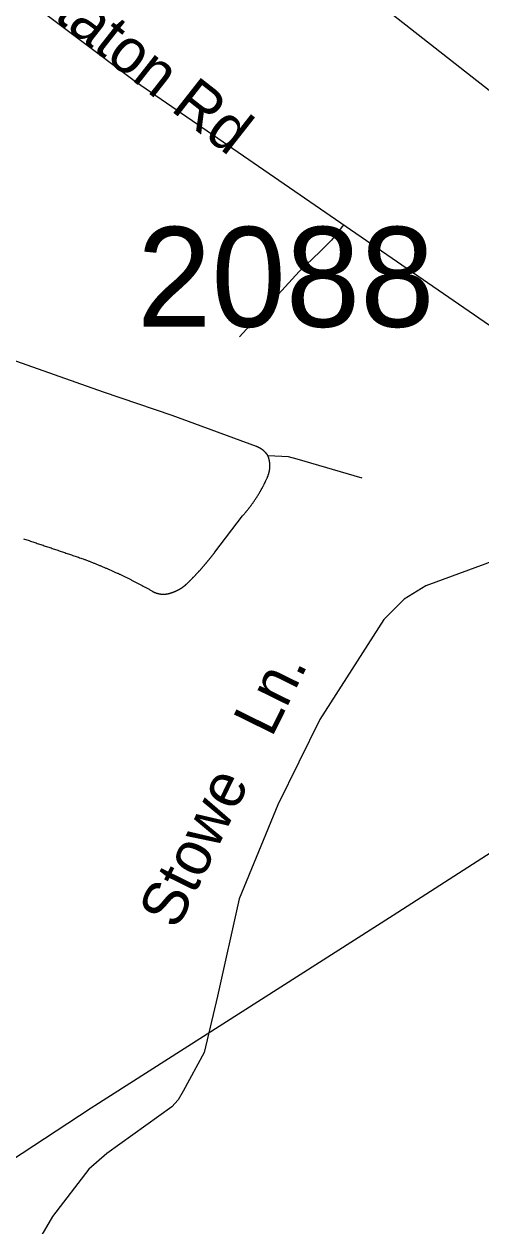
# Model space of a CAD drawing. Extents: x 1268485 to 1426702, y 514839 to 616766.
# Drawn here: x 1383214 to 1383889, y 564227 to 566004 of the extents above; entities that cross this region are included whole.
import ezdxf

# ---------------------------------------------------------------- set-up
doc = ezdxf.new("R2010")
doc.units = 0
for name, color, linetype in [('Old_Level_11', 7, 'Continuous'), ('Old_Level_32', 7, 'Continuous'), ('Old_Level_35', 7, 'Continuous'), ('Old_Level_56', 7, 'Continuous'), ('Old_Level_8', 7, 'Continuous')]:
    doc.layers.add(name, color=color, linetype=linetype)

msp = doc.modelspace()

# ---------------------------------------------------------------- linework, layer by layer
at = {"layer": 'Old_Level_32'}
for points in [[(1383225.576, 566454.302), (1383369.484, 566325.726), (1383521.291, 566201.626), (1383711.693, 566054.867), (1383985.005, 565840.128), (1384246.73, 565597.075)], [(1382953.524, 566232.78), (1383110.56, 566120.247), (1383378.432, 565918.559), (1383976.756, 565506.572), (1384121.821, 565391.533)], [(1384121.821, 565391.533), (1384075.694, 565334.815), (1383990.339, 565242.648), (1383894.315, 565205.283), (1383807.182, 565173.257), (1383775.174, 565153.685), (1383744.944, 565123.437), (1383650.698, 564975.757), (1383588.46, 564849.429), (1383531.557, 564710.646), (1383499.549, 564566.525), (1383479.988, 564483.256), (1383448.857, 564426.441), (1383441.451, 564413.475), (1383431.976, 564403.188), (1383335.952, 564334.152), (1383309.278, 564311.022), (1383255.931, 564241.274), (1383191.915, 564131.316), (1383176.678, 564114.884), (1383167.422, 564101.918), (1383135.777, 564068.633), (1383013.305, 563965.96), (1382867.661, 563833.48)]]:
    msp.add_lwpolyline(points, dxfattribs=at)
at = {"layer": 'Old_Level_35'}
msp.add_line((1383495.737, 565223.249), (1383536.542, 565276.768), dxfattribs=at)
for points in [[(1383686.127, 565707.633), (1383667.673, 565684.36), (1383650.756, 565667.187), (1383619.896, 565638.12), (1383532.031, 565541.182)], [(1383557.252, 565379.14), (1383432.786, 565424.918), (1383331.08, 565459.417), (1383145.713, 565525.291)], [(1383574.272, 565365.299), (1383574.169, 565365.504), (1383573.964, 565365.709), (1383573.861, 565365.863), (1383573.759, 565366.068), (1383573.656, 565366.273), (1383573.451, 565366.426), (1383573.349, 565366.631), (1383573.246, 565366.836), (1383573.144, 565366.991), (1383573.041, 565367.196), (1383572.836, 565367.401), (1383572.734, 565367.554), (1383572.631, 565367.759), (1383572.529, 565367.862), (1383572.426, 565368.067), (1383572.221, 565368.272), (1383572.016, 565368.426), (1383571.913, 565368.631), (1383571.708, 565368.836), (1383571.606, 565368.939), (1383571.503, 565369.144), (1383571.401, 565369.297), (1383571.298, 565369.502), (1383570.991, 565369.605), (1383570.888, 565369.81), (1383570.786, 565370.015), (1383570.581, 565370.117), (1383570.478, 565370.322), (1383570.273, 565370.477), (1383570.171, 565370.63), (1383569.965, 565370.835), (1383569.863, 565370.989), (1383569.658, 565371.143), (1383569.453, 565371.297), (1383569.35, 565371.45), (1383569.145, 565371.604), (1383569.043, 565371.758), (1383568.838, 565371.963), (1383568.735, 565372.065), (1383568.53, 565372.27), (1383568.325, 565372.373), (1383568.223, 565372.578), (1383568.017, 565372.68), (1383567.915, 565372.835), (1383567.71, 565372.988), (1383567.505, 565373.142), (1383567.402, 565373.245), (1383567.095, 565373.45), (1383566.992, 565373.552), (1383566.89, 565373.706), (1383566.582, 565373.86), (1383566.48, 565374.013), (1383566.275, 565374.116), (1383566.172, 565374.27), (1383565.967, 565374.373), (1383565.762, 565374.578), (1383565.659, 565374.68), (1383565.352, 565374.833), (1383565.249, 565374.936), (1383565.044, 565375.039), (1383564.839, 565375.193), (1383564.634, 565375.295), (1383564.532, 565375.449), (1383564.224, 565375.551), (1383564.121, 565375.705), (1383563.916, 565375.808), (1383563.711, 565375.961), (1383563.506, 565376.064), (1383563.404, 565376.166), (1383563.096, 565376.321), (1383562.994, 565376.423), (1383562.789, 565376.526), (1383562.584, 565376.628), (1383562.379, 565376.731), (1383562.173, 565376.884), (1383561.968, 565376.987), (1383561.763, 565377.038), (1383561.661, 565377.192), (1383561.353, 565377.294), (1383561.148, 565377.397), (1383561.046, 565377.499), (1383560.738, 565377.602), (1383560.636, 565377.704), (1383560.328, 565377.807), (1383560.123, 565377.858), (1383560.02, 565378.012), (1383559.713, 565378.114), (1383559.508, 565378.166), (1383559.405, 565378.269), (1383559.098, 565378.371), (1383558.995, 565378.422), (1383558.79, 565378.576), (1383558.483, 565378.627), (1383558.38, 565378.729), (1383558.175, 565378.832), (1383557.867, 565378.884), (1383557.765, 565378.935), (1383557.457, 565379.089), (1383557.252, 565379.14)], [(1383573.964, 565335.618), (1383574.169, 565335.925), (1383574.272, 565336.181), (1383574.374, 565336.489), (1383574.374, 565336.745), (1383574.477, 565337.053), (1383574.579, 565337.361), (1383574.784, 565337.617), (1383574.887, 565337.924), (1383574.887, 565338.232), (1383574.989, 565338.488), (1383575.092, 565338.796), (1383575.297, 565339.104), (1383575.297, 565339.359), (1383575.399, 565339.667), (1383575.502, 565340.026), (1383575.502, 565340.334), (1383575.604, 565340.539), (1383575.604, 565340.897), (1383575.707, 565341.205), (1383575.912, 565341.513), (1383575.912, 565341.769), (1383576.015, 565342.077), (1383576.015, 565342.384), (1383576.117, 565342.692), (1383576.117, 565343), (1383576.22, 565343.307), (1383576.22, 565343.563), (1383576.22, 565343.871), (1383576.425, 565344.178), (1383576.425, 565344.486), (1383576.527, 565344.793), (1383576.527, 565345.101), (1383576.527, 565345.358), (1383576.63, 565345.665), (1383576.63, 565346.024), (1383576.63, 565346.331), (1383576.63, 565346.639), (1383576.732, 565346.946), (1383576.732, 565347.254), (1383576.732, 565347.562), (1383576.732, 565347.818), (1383576.732, 565348.126), (1383576.835, 565348.433), (1383576.835, 565348.741), (1383576.835, 565349.049), (1383576.835, 565349.356), (1383576.835, 565349.664), (1383576.835, 565350.022), (1383576.835, 565350.33), (1383576.835, 565350.637), (1383576.835, 565350.945), (1383576.835, 565351.202), (1383576.835, 565351.509), (1383576.835, 565351.817), (1383576.835, 565352.124), (1383576.835, 565352.432), (1383576.835, 565352.74), (1383576.835, 565353.047), (1383576.732, 565353.355), (1383576.732, 565353.713), (1383576.732, 565354.021), (1383576.732, 565354.226), (1383576.732, 565354.585), (1383576.63, 565354.893), (1383576.63, 565355.2), (1383576.63, 565355.508), (1383576.63, 565355.815), (1383576.527, 565356.123), (1383576.527, 565356.43), (1383576.527, 565356.686), (1383576.425, 565356.994), (1383576.425, 565357.302), (1383576.425, 565357.609), (1383576.22, 565357.917), (1383576.22, 565358.276), (1383576.117, 565358.481), (1383576.117, 565358.789), (1383576.015, 565359.147), (1383576.015, 565359.455), (1383575.912, 565359.762), (1383575.912, 565360.019), (1383575.707, 565360.326), (1383575.707, 565360.634), (1383575.604, 565360.942), (1383575.502, 565361.249), (1383575.502, 565361.505), (1383575.399, 565361.813), (1383575.297, 565362.12), (1383575.297, 565362.377), (1383575.092, 565362.685), (1383574.989, 565362.992), (1383574.989, 565363.248), (1383574.887, 565363.556), (1383574.784, 565363.863), (1383574.579, 565364.12), (1383574.579, 565364.428), (1383574.477, 565364.735), (1383574.374, 565364.991), (1383574.272, 565365.299)], [(1383712.989, 565332.644), (1383616.922, 565360.737), (1383604.517, 565364.068), (1383574.272, 565365.299)], [(1383536.542, 565276.768), (1383536.952, 565277.229), (1383537.465, 565277.793), (1383537.875, 565278.306), (1383538.387, 565278.869), (1383538.9, 565279.382), (1383539.413, 565279.946), (1383539.72, 565280.51), (1383540.233, 565281.022), (1383540.746, 565281.586), (1383541.156, 565282.15), (1383541.668, 565282.612), (1383542.078, 565283.175), (1383542.488, 565283.74), (1383543.001, 565284.252), (1383543.411, 565284.816), (1383543.924, 565285.38), (1383544.231, 565285.943), (1383544.744, 565286.508), (1383545.154, 565287.071), (1383545.667, 565287.636), (1383545.974, 565288.199), (1383546.487, 565288.712), (1383546.897, 565289.276), (1383547.41, 565289.789), (1383547.717, 565290.352), (1383548.23, 565291.019), (1383548.64, 565291.582), (1383549.05, 565292.147), (1383549.46, 565292.71), (1383549.87, 565293.274), (1383550.383, 565293.838), (1383550.793, 565294.351), (1383551.101, 565294.915), (1383551.511, 565295.581), (1383552.023, 565296.145), (1383552.331, 565296.709), (1383552.741, 565297.273), (1383553.151, 565297.888), (1383553.664, 565298.452), (1383553.971, 565299.016), (1383554.382, 565299.631), (1383554.792, 565300.195), (1383555.099, 565300.81), (1383555.612, 565301.374), (1383556.022, 565301.989), (1383556.33, 565302.553), (1383556.74, 565303.168), (1383557.15, 565303.732), (1383557.457, 565304.398), (1383557.867, 565304.962), (1383558.278, 565305.578), (1383558.585, 565306.141), (1383558.995, 565306.756), (1383559.405, 565307.371), (1383559.713, 565307.936), (1383560.123, 565308.551), (1383560.533, 565309.166), (1383560.841, 565309.729), (1383561.251, 565310.396), (1383561.661, 565311.011), (1383561.866, 565311.627), (1383562.276, 565312.19), (1383562.584, 565312.805), (1383562.994, 565313.42), (1383563.404, 565314.087), (1383563.609, 565314.702), (1383564.019, 565315.318), (1383564.327, 565315.933), (1383564.737, 565316.496), (1383565.044, 565317.111), (1383565.352, 565317.726), (1383565.762, 565318.393), (1383566.172, 565319.008), (1383566.377, 565319.624), (1383566.787, 565320.239), (1383566.992, 565320.854), (1383567.402, 565321.572), (1383567.71, 565322.187), (1383568.017, 565322.802), (1383568.325, 565323.417), (1383568.633, 565324.083), (1383569.043, 565324.698), (1383569.248, 565325.313), (1383569.658, 565325.929), (1383569.863, 565326.646), (1383570.273, 565327.261), (1383570.478, 565327.877), (1383570.888, 565328.492), (1383571.093, 565329.209), (1383571.401, 565329.825), (1383571.708, 565330.44), (1383572.016, 565331.055), (1383572.221, 565331.773), (1383572.631, 565332.388), (1383572.836, 565333.055), (1383573.144, 565333.67), (1383573.349, 565334.336), (1383573.759, 565335.003), (1383573.964, 565335.618)], [(1383212.97, 565242.934), (1383214.713, 565242.37), (1383216.353, 565241.806), (1383218.096, 565241.242), (1383219.737, 565240.679), (1383221.479, 565240.114), (1383223.222, 565239.551), (1383224.863, 565238.986), (1383226.606, 565238.423), (1383228.246, 565237.808), (1383229.989, 565237.244), (1383231.63, 565236.68), (1383233.372, 565236.116), (1383235.013, 565235.552), (1383236.756, 565234.988), (1383238.396, 565234.424), (1383240.139, 565233.86), (1383241.882, 565233.297), (1383243.523, 565232.682), (1383245.265, 565232.117), (1383246.906, 565231.554), (1383248.649, 565230.989), (1383250.289, 565230.426), (1383252.032, 565229.862), (1383253.673, 565229.298), (1383255.416, 565228.683), (1383256.953, 565228.119), (1383258.799, 565227.555), (1383260.337, 565226.991), (1383262.08, 565226.427), (1383263.72, 565225.863), (1383265.463, 565225.248), (1383267.104, 565224.685), (1383268.846, 565224.12), (1383270.589, 565223.557), (1383272.23, 565222.992), (1383273.973, 565222.377), (1383275.613, 565221.814), (1383277.356, 565221.249), (1383278.997, 565220.686), (1383280.74, 565220.122), (1383282.38, 565219.507), (1383284.123, 565218.943), (1383285.763, 565218.379), (1383287.506, 565217.815), (1383289.147, 565217.251), (1383290.89, 565216.636), (1383292.53, 565216.072), (1383294.273, 565215.508), (1383295.913, 565214.945), (1383297.656, 565214.329), (1383299.297, 565213.765), (1383301.04, 565213.202)], [(1383453.906, 565176.087), (1383454.419, 565176.497), (1383454.726, 565176.958), (1383455.239, 565177.368), (1383455.751, 565177.83), (1383456.162, 565178.24), (1383456.674, 565178.701), (1383457.084, 565179.111), (1383457.494, 565179.624), (1383458.007, 565180.086), (1383458.52, 565180.496), (1383458.827, 565180.957), (1383459.34, 565181.367), (1383459.75, 565181.879), (1383460.263, 565182.29), (1383460.775, 565182.751), (1383461.083, 565183.212), (1383461.595, 565183.674), (1383462.006, 565184.135), (1383462.518, 565184.545), (1383463.031, 565185.007), (1383463.338, 565185.52), (1383463.851, 565185.93), (1383464.261, 565186.391), (1383464.774, 565186.852), (1383465.081, 565187.313), (1383465.594, 565187.775), (1383466.004, 565188.236), (1383466.517, 565188.698), (1383466.824, 565189.211), (1383467.337, 565189.621), (1383467.747, 565190.082), (1383468.26, 565190.543), (1383468.67, 565191.004), (1383469.08, 565191.517), (1383469.49, 565191.927), (1383470.003, 565192.44), (1383470.413, 565192.901), (1383470.925, 565193.362), (1383471.233, 565193.824), (1383471.746, 565194.337), (1383472.156, 565194.747), (1383472.463, 565195.26), (1383472.976, 565195.67), (1383473.386, 565196.182), (1383473.899, 565196.643), (1383474.206, 565197.105), (1383474.719, 565197.618), (1383475.129, 565198.079), (1383475.539, 565198.54), (1383476.052, 565199.001), (1383476.359, 565199.514), (1383476.769, 565199.976), (1383477.282, 565200.437), (1383477.59, 565200.949), (1383478.102, 565201.462), (1383478.512, 565201.872), (1383478.922, 565202.385), (1383479.332, 565202.897), (1383479.743, 565203.359), (1383480.153, 565203.82), (1383480.46, 565204.333), (1383480.973, 565204.794), (1383481.383, 565205.307), (1383481.793, 565205.768), (1383482.203, 565206.23), (1383482.613, 565206.742), (1383483.023, 565207.255), (1383483.536, 565207.768), (1383483.844, 565208.229), (1383484.254, 565208.69), (1383484.664, 565209.203), (1383485.176, 565209.664), (1383485.484, 565210.177), (1383485.894, 565210.689), (1383486.202, 565211.202), (1383486.612, 565211.664), (1383487.124, 565212.176), (1383487.535, 565212.689), (1383487.842, 565213.15), (1383488.252, 565213.612), (1383488.662, 565214.124), (1383489.175, 565214.637), (1383489.483, 565215.15), (1383489.893, 565215.611), (1383490.2, 565216.123), (1383490.61, 565216.636), (1383491.02, 565217.148), (1383491.533, 565217.61), (1383491.841, 565218.123), (1383492.251, 565218.686), (1383492.661, 565219.199), (1383492.968, 565219.712), (1383493.379, 565220.173), (1383493.789, 565220.686), (1383494.096, 565221.199), (1383494.506, 565221.711), (1383495.019, 565222.172), (1383495.327, 565222.685), (1383495.737, 565223.249)], [(1383301.04, 565213.202), (1383301.962, 565212.791), (1383303.09, 565212.381), (1383304.115, 565212.022), (1383305.243, 565211.561), (1383306.268, 565211.202), (1383307.396, 565210.741), (1383308.422, 565210.382), (1383309.549, 565209.921), (1383310.472, 565209.562), (1383311.497, 565209.101), (1383312.625, 565208.741), (1383313.65, 565208.331), (1383314.778, 565207.87), (1383315.701, 565207.511), (1383316.829, 565207.05), (1383317.854, 565206.64), (1383318.879, 565206.178), (1383320.007, 565205.82), (1383321.032, 565205.358), (1383322.16, 565204.948), (1383323.083, 565204.487), (1383324.108, 565204.077), (1383325.236, 565203.615), (1383326.261, 565203.205), (1383327.286, 565202.744), (1383328.414, 565202.334), (1383329.337, 565201.872), (1383330.362, 565201.462), (1383331.49, 565201.001), (1383332.515, 565200.539), (1383333.54, 565200.129), (1383334.668, 565199.668), (1383335.591, 565199.206), (1383336.616, 565198.745), (1383337.641, 565198.335), (1383338.769, 565197.874), (1383339.795, 565197.361), (1383340.717, 565196.951), (1383341.845, 565196.49), (1383342.87, 565195.977), (1383343.896, 565195.567), (1383344.921, 565195.054), (1383346.049, 565194.644), (1383346.971, 565194.132), (1383347.997, 565193.67), (1383349.022, 565193.209), (1383350.15, 565192.747), (1383351.175, 565192.235), (1383352.098, 565191.825), (1383353.123, 565191.312), (1383354.148, 565190.799), (1383355.276, 565190.389), (1383356.301, 565189.877), (1383357.224, 565189.364), (1383358.249, 565188.851), (1383359.274, 565188.39), (1383360.3, 565187.929), (1383361.325, 565187.416), (1383362.35, 565186.955), (1383363.375, 565186.442), (1383364.401, 565185.93), (1383365.426, 565185.417), (1383366.349, 565184.955), (1383367.374, 565184.443), (1383368.399, 565183.93), (1383369.527, 565183.417), (1383370.45, 565182.956), (1383371.475, 565182.444), (1383372.5, 565181.931), (1383373.526, 565181.367), (1383374.551, 565180.854), (1383375.474, 565180.393), (1383376.499, 565179.881), (1383377.524, 565179.316), (1383378.549, 565178.804), (1383379.472, 565178.291), (1383380.497, 565177.728), (1383381.523, 565177.266), (1383382.548, 565176.753), (1383383.471, 565176.19), (1383384.496, 565175.677), (1383385.521, 565175.113), (1383386.546, 565174.6), (1383387.469, 565174.088), (1383388.494, 565173.575), (1383389.52, 565173.011), (1383390.545, 565172.447), (1383391.468, 565171.934), (1383392.493, 565171.371), (1383393.518, 565170.807), (1383394.543, 565170.294), (1383395.466, 565169.731), (1383396.491, 565169.166), (1383397.517, 565168.705), (1383398.542, 565168.141), (1383399.465, 565167.578), (1383400.387, 565167.013), (1383401.413, 565166.45), (1383402.335, 565165.885)], [(1383431.863, 565163.322), (1383432.17, 565163.374), (1383432.376, 565163.425), (1383432.581, 565163.579), (1383432.888, 565163.63), (1383433.093, 565163.682), (1383433.401, 565163.835), (1383433.606, 565163.887), (1383433.913, 565163.989), (1383434.118, 565164.04), (1383434.426, 565164.142), (1383434.631, 565164.245), (1383434.734, 565164.297), (1383435.041, 565164.45), (1383435.246, 565164.502), (1383435.451, 565164.604), (1383435.759, 565164.707), (1383435.964, 565164.809), (1383436.272, 565164.963), (1383436.477, 565165.014), (1383436.784, 565165.117), (1383436.989, 565165.168), (1383437.297, 565165.322), (1383437.502, 565165.424), (1383437.604, 565165.475), (1383437.912, 565165.63), (1383438.117, 565165.732), (1383438.425, 565165.835), (1383438.63, 565165.937), (1383438.835, 565166.04), (1383439.142, 565166.193), (1383439.347, 565166.245), (1383439.655, 565166.398), (1383439.757, 565166.501), (1383439.962, 565166.603), (1383440.27, 565166.757), (1383440.475, 565166.808), (1383440.783, 565166.962), (1383440.988, 565167.065), (1383441.09, 565167.167), (1383441.398, 565167.321), (1383441.603, 565167.423), (1383441.91, 565167.578), (1383442.115, 565167.68), (1383442.423, 565167.833), (1383442.526, 565167.936), (1383442.731, 565168.038), (1383443.038, 565168.193), (1383443.243, 565168.295), (1383443.551, 565168.449), (1383443.653, 565168.551), (1383443.858, 565168.705), (1383444.166, 565168.808), (1383444.371, 565168.961), (1383444.576, 565169.115), (1383444.781, 565169.269), (1383444.986, 565169.371), (1383445.294, 565169.526), (1383445.499, 565169.628), (1383445.601, 565169.731), (1383445.909, 565169.936), (1383446.114, 565170.038), (1383446.422, 565170.192), (1383446.524, 565170.294), (1383446.729, 565170.499), (1383447.037, 565170.602), (1383447.139, 565170.756), (1383447.344, 565170.961), (1383447.652, 565171.063), (1383447.857, 565171.166), (1383447.959, 565171.371), (1383448.267, 565171.524), (1383448.472, 565171.679), (1383448.575, 565171.832), (1383448.882, 565171.934), (1383449.087, 565172.14), (1383449.292, 565172.242), (1383449.497, 565172.447), (1383449.702, 565172.55), (1383449.907, 565172.755), (1383450.113, 565172.857), (1383450.42, 565173.062), (1383450.523, 565173.165), (1383450.728, 565173.37), (1383450.83, 565173.524), (1383451.138, 565173.677), (1383451.343, 565173.882), (1383451.548, 565173.985), (1383451.753, 565174.19), (1383451.855, 565174.395), (1383452.163, 565174.498), (1383452.368, 565174.703), (1383452.471, 565174.857), (1383452.778, 565175.01), (1383452.881, 565175.164), (1383453.086, 565175.369), (1383453.291, 565175.523), (1383453.496, 565175.677), (1383453.701, 565175.882), (1383453.906, 565176.087)], [(1383402.335, 565165.885), (1383402.643, 565165.732), (1383402.848, 565165.578), (1383403.258, 565165.373), (1383403.463, 565165.27), (1383403.771, 565165.117), (1383403.976, 565164.963), (1383404.283, 565164.809), (1383404.488, 565164.604), (1383404.899, 565164.502), (1383405.104, 565164.399), (1383405.411, 565164.245), (1383405.616, 565164.142), (1383406.026, 565163.937), (1383406.231, 565163.835), (1383406.539, 565163.682), (1383406.744, 565163.579), (1383407.154, 565163.425), (1383407.359, 565163.322), (1383407.667, 565163.271), (1383407.974, 565163.117), (1383408.282, 565163.015), (1383408.487, 565162.861), (1383408.795, 565162.81), (1383409.102, 565162.707), (1383409.41, 565162.554), (1383409.717, 565162.502), (1383410.025, 565162.4), (1383410.23, 565162.297), (1383410.64, 565162.246), (1383410.845, 565162.144), (1383411.153, 565162.041), (1383411.46, 565161.989), (1383411.768, 565161.887), (1383412.075, 565161.836), (1383412.383, 565161.734), (1383412.793, 565161.682), (1383412.998, 565161.631), (1383413.203, 565161.579), (1383413.613, 565161.477), (1383413.921, 565161.426), (1383414.228, 565161.374), (1383414.536, 565161.323), (1383414.844, 565161.323), (1383415.151, 565161.272), (1383415.459, 565161.169), (1383415.766, 565161.169), (1383415.971, 565161.118), (1383416.381, 565161.118), (1383416.587, 565161.067), (1383416.997, 565161.067), (1383417.202, 565161.016), (1383417.612, 565161.016), (1383417.919, 565161.016), (1383418.227, 565160.913), (1383418.535, 565160.913), (1383418.842, 565160.913), (1383419.15, 565160.913), (1383419.457, 565160.913), (1383419.765, 565160.913), (1383420.175, 565160.913), (1383420.38, 565160.913), (1383420.79, 565160.913), (1383420.995, 565160.913), (1383421.405, 565161.016), (1383421.61, 565161.016), (1383422.02, 565161.016), (1383422.225, 565161.067), (1383422.636, 565161.067), (1383422.841, 565161.067), (1383423.148, 565161.118), (1383423.456, 565161.118), (1383423.763, 565161.169), (1383424.173, 565161.272), (1383424.378, 565161.272), (1383424.789, 565161.323), (1383424.994, 565161.374), (1383425.404, 565161.426), (1383425.609, 565161.477), (1383426.019, 565161.579), (1383426.224, 565161.631), (1383426.532, 565161.682), (1383426.839, 565161.734), (1383427.147, 565161.836), (1383427.454, 565161.887), (1383427.762, 565161.939), (1383427.967, 565161.989), (1383428.377, 565162.144), (1383428.582, 565162.194), (1383428.992, 565162.297), (1383429.3, 565162.4), (1383429.505, 565162.451), (1383429.915, 565162.554), (1383430.12, 565162.707), (1383430.325, 565162.759), (1383430.735, 565162.861), (1383431.043, 565163.015), (1383431.248, 565163.066), (1383431.658, 565163.169), (1383431.863, 565163.322)]]:
    msp.add_lwpolyline(points, dxfattribs=at)
at = {"layer": 'Old_Level_56'}
msp.add_lwpolyline([(1386697.781, 566570.072), (1386068.875, 566162.933), (1385503.142, 565802.544), (1384902.958, 565420.639), (1384454.765, 565133.92), (1383759.008, 564686.106), (1383313.052, 564401.144), (1382834.293, 564087.027), (1382367.973, 563794.47), (1381958.187, 563526.988), (1381445.098, 563197.354), (1380893.287, 562842.688), (1380520.304, 562604.279), (1380369.996, 562503.255), (1380117.44, 562382.479), (1379919.574, 562294.618), (1379549.171, 562194.224), (1379207.171, 562103.263), (1379074.398, 562068.118), (1378954.978, 562000.488), (1378841.116, 561920.741), (1378745.511, 561777.318)], dxfattribs=at)

# ---------------------------------------------------------------- texts
at = {"layer": 'Old_Level_11'}
for s, height, rotation, p in [('Staton Rd', 65.6167, 321.862989, (1383209.958, 566048.585)), ('Stowe   Ln.', 65.61666, 63.772078, (1383439.478, 564663.384))]:
    msp.add_text(s, height=height, rotation=rotation, dxfattribs=at).set_placement(p)
at = {"layer": 'Old_Level_8'}
msp.add_text('2088', height=147.6375, dxfattribs=at).set_placement((1383380.803, 565556.164))

doc.saveas('drawing.dxf')
